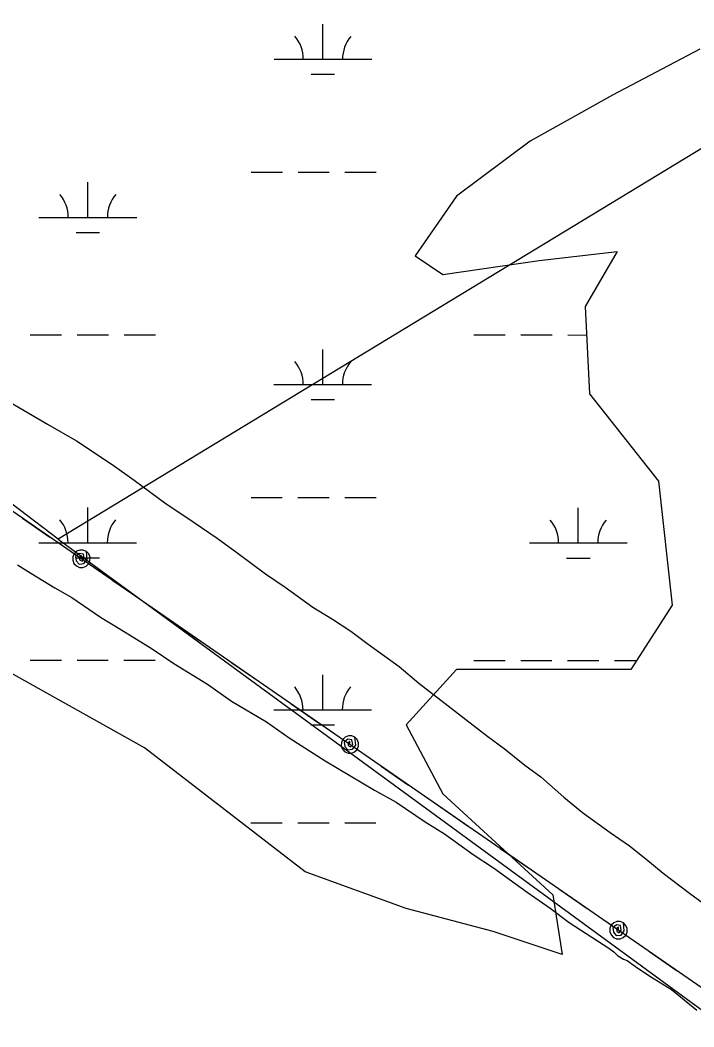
# Model space of a CAD drawing. Extents: x 3245246 to 3283090, y 806824 to 832173.
# Drawn here: x 3270421 to 3271110, y 821359 to 822389 of the extents above; entities that cross this region are included whole.
import ezdxf

# ---------------------------------------------------------------- set-up
doc = ezdxf.new("R2010")
doc.units = 0
for name, color, linetype in [('V-ROAD-CNTR', 7, 'Continuous'), ('V-SITE-VEGE', 7, 'Continuous'), ('V-TOPO-SHOR', 7, 'Continuous'), ('V-UTIL-LINE', 7, 'Continuous'), ('V-WETL-SWMP', 7, 'Continuous')]:
    doc.layers.add(name, color=color, linetype=linetype)

msp = doc.modelspace()

# ---------------------------------------------------------------- linework, layer by layer
at = {"layer": 'V-ROAD-CNTR'}
for points in [[(3268555, 824466.2), (3268928.1, 824288.4), (3269383.1, 824061.9), (3269668.7, 823890.1), (3270076.6, 823640.1), (3270419.3, 823451), (3270842, 823197.9), (3271162.2, 823029.4), (3271548.3, 822792.5), (3271898.4, 822578.4), (3272236.9, 822400.3), (3272509.8, 822239.3), (3272743.9, 822091.3), (3273013.6, 821941.1), (3273341, 821721.2), (3273731.8, 821490.1), (3274189.2, 821175), (3274593.6, 820901.2), (3274916.7, 820684.3), (3275373.2, 820360), (3275676.6, 820161), (3275802.4, 820045.1), (3275896.2, 819928), (3275965.2, 819818.6), (3276015.1, 819699.5), (3276044.4, 819586.7), (3276100.5, 819413), (3276190.9, 819208.3), (3276292.5, 819051.8), (3276415.5, 818926.3), (3276568.2, 818833.9), (3276716.2, 818768.8), (3276924.8, 818729), (3277119.9, 818725), (3277260.8, 818758.2)], [(3265843.1, 823432.9), (3265859, 823417.1), (3265884.4, 823393.5), (3265921.6, 823385.9), (3265988.6, 823351.1), (3266047.2, 823332.3), (3266110.9, 823317.7), (3266174.6, 823302.5), (3266237.9, 823256.1), (3266319, 823213.7), (3266446.2, 823144), (3266598.2, 823070.2), (3266698.3, 823024.2), (3266809.8, 822977.5), (3266902.8, 822954.7), (3266981.5, 822929.4), (3267047, 822922.9), (3267126.7, 822927), (3267196.8, 822934.5), (3267240.8, 822931.2), (3267315.5, 822929), (3267389.5, 822902.9), (3267472.5, 822855.3), (3267548.2, 822799.1), (3267673.2, 822703.2), (3267729.5, 822659.2), (3267800.8, 822580), (3267841.6, 822514.8), (3267890.4, 822443.6), (3267961.5, 822390.3), (3268026.2, 822347.9), (3268097.5, 822313.7), (3268226.8, 822221.5), (3268328.9, 822136.2), (3268438, 822030.2), (3268539.6, 821913.7), (3268611.4, 821855), (3268669.7, 821833), (3268741.6, 821835.2), (3268781, 821862.3), (3268824.2, 821916.6), (3268873.1, 822006.3), (3268932.5, 822098.1), (3268972.1, 822145.5), (3269019.4, 822162), (3269056, 822158.3), (3269086.7, 822138.7), (3269215.7, 821995.6), (3269467.1, 821682.5), (3269665, 821425.3), (3269890.2, 821132.3), (3269935.6, 821060.8), (3269937.8, 820947), (3269911.9, 820878.4), (3269882.4, 820803.4), (3269850.4, 820754.7), (3269820.8, 820702.9), (3269847.5, 820661.4), (3269995.3, 820504.9), (3270135.1, 820342.3), (3270215.8, 820249.2), (3270280.9, 820161.5), (3270409.8, 819983.2), (3270585.2, 819734.7), (3270723.1, 819531.2), (3270847.8, 819342.2), (3270941.2, 819194.9), (3271024.2, 819065), (3271103.7, 818956), (3271217.9, 818809.2), (3271322.1, 818665), (3271450.9, 818481.1), (3271547.8, 818329.9), (3271656.2, 818159), (3271778.9, 817965.4), (3271939, 817707.5), (3272036.6, 817466.5), (3272126.7, 817285.3), (3272211.9, 817051.1), (3272318, 816867.5), (3272429.4, 816683.2), (3272508.6, 816556.2), (3272571.6, 816398.7), (3272670.4, 816197), (3272779.9, 816022.9), (3272872.1, 815803.2), (3272964.7, 815556.6)]]:
    msp.add_spline(points, degree=3, dxfattribs=at)
at = {"layer": 'V-SITE-VEGE'}
for p, q in [((3270405.5, 822001.3), (3270449.2, 821975.7)), ((3270449.2, 821975.7), (3270478.7, 821958.6)), ((3270478.7, 821958.6), (3270515.3, 821934.3)), ((3270515.3, 821934.3), (3270537.7, 821918.5)), ((3270537.7, 821918.5), (3270570.7, 821894.2)), ((3270570.7, 821894.2), (3270590.8, 821880.8)), ((3270590.8, 821880.8), (3270622.7, 821858.9)), ((3270622.7, 821858.9), (3270642.7, 821844.3)), ((3270642.7, 821844.3), (3270672.2, 821822.5)), ((3270418.6, 821831.8), (3270432.1, 821823.1)), ((3270432.1, 821823.1), (3270456.7, 821808.1)), ((3270672.2, 821822.5), (3270692.2, 821809.1)), ((3270456.7, 821808.1), (3270473.9, 821798.2)), ((3270692.2, 821809.1), (3270720.5, 821788.5)), ((3270473.9, 821798.2), (3270503.4, 821778.3)), ((3270720.5, 821788.5), (3270740.6, 821776.3)), ((3270503.4, 821778.3), (3270524.3, 821765.8)), ((3270740.6, 821776.3), (3270759.5, 821764.1)), ((3270524.3, 821765.8), (3270556.3, 821745.9)), ((3270759.5, 821764.1), (3270777.2, 821750.7)), ((3270556.3, 821745.9), (3270578.5, 821731)), ((3270777.2, 821750.7), (3270809, 821727.7)), ((3270578.5, 821731), (3270612.9, 821709.8)), ((3270809, 821727.7), (3270829.1, 821710.7)), ((3270612.9, 821709.8), (3270637.5, 821692.4)), ((3270829.1, 821710.7), (3270899.8, 821656.1)), ((3270637.5, 821692.4), (3270673.2, 821671.2)), ((3270673.2, 821671.2), (3270696.5, 821655)), ((3270696.5, 821655), (3270733.4, 821631.4)), ((3270899.8, 821656.1), (3270916.3, 821644)), ((3270916.3, 821644), (3270937.5, 821627)), ((3270733.4, 821631.4), (3270745.7, 821623.9)), ((3270745.7, 821623.9), (3270783.8, 821601.5)), ((3270937.5, 821627), (3270954, 821614.9)), ((3270954, 821614.9), (3270977.5, 821594.3)), ((3270783.8, 821601.5), (3270806, 821589)), ((3270977.5, 821594.3), (3270996.4, 821578.5)), ((3270806, 821589), (3270835.5, 821569.1)), ((3270835.5, 821569.1), (3270855.2, 821556.7)), ((3270996.4, 821578.5), (3271024.7, 821557.9)), ((3270855.2, 821556.7), (3270884.7, 821535.6)), ((3271024.7, 821557.9), (3271044.7, 821544.5)), ((3271044.7, 821544.5), (3271061.2, 821531.2)), ((3270884.7, 821535.6), (3270905.6, 821521.9)), ((3271061.2, 821531.2), (3271078.9, 821516.6)), ((3270905.6, 821521.9), (3270940, 821497)), ((3271078.9, 821516.6), (3271106, 821496)), ((3270940, 821497), (3270963.4, 821480.8)), ((3271106, 821496), (3271163.8, 821453.5)), ((3270963.4, 821480.8), (3270983, 821465.9)), ((3270983, 821465.9), (3271023.6, 821439.8)), ((3271023.6, 821439.8), (3271028.5, 821436.1)), ((3271028.5, 821436.1), (3271032.2, 821432.3)), ((3271032.2, 821432.3), (3271038.4, 821428.6)), ((3271038.4, 821428.6), (3271042.1, 821427.3)), ((3271042.1, 821427.3), (3271050.7, 821421.1)), ((3271050.7, 821421.1), (3271065.4, 821411.2)), ((3271065.4, 821411.2), (3271087.6, 821397.5)), ((3271087.6, 821397.5), (3271113.4, 821376.4))]:
    msp.add_line(p, q, dxfattribs=at)
at = {"layer": 'V-TOPO-SHOR'}
for points in [[(3271821.2, 822684.3), (3270460.1, 821857.9), (3270340, 821949)], [(3270460.1, 821857.9), (3271250, 821280.6), (3271341.2, 821219.8)]]:
    msp.add_lwpolyline(points, dxfattribs=at)
at = {"layer": 'V-UTIL-LINE'}
for points in [[(3266788.2, 824386.1), (3268612.1, 823126.7), (3269526, 822506.7), (3269963.3, 822199.3), (3270404.7, 821892.7), (3271333.3, 821250.9), (3271806.3, 820946), (3272136.7, 820481.8), (3272808.5, 819584.8), (3273151.4, 819138.5), (3273399.7, 818596.6), (3274946.2, 816474.3)], [(3270423.7, 821879.5), (3270451.7, 821860.2)], [(3270483.8, 821838), (3270483.8, 821840.9), (3270481.9, 821839.6), (3270482, 821836.8), (3270484.5, 821835.4), (3270486.6, 821838.1), (3270485.9, 821842.7), (3270481.7, 821843.5), (3270477.9, 821840.4), (3270478.5, 821835.8), (3270481.6, 821832.6), (3270486.4, 821833), (3270489.8, 821837.3), (3270488.9, 821845.4), (3270485.7, 821846.8), (3270482.2, 821846.9), (3270478.9, 821845.6), (3270476.4, 821843.1), (3270475, 821839.9), (3270475, 821836.4), (3270476.2, 821833.1), (3270478.7, 821830.6), (3270481.9, 821829.2), (3270485.4, 821829.2), (3270488.7, 821830.4), (3270491.2, 821832.9), (3270492.6, 821836.1), (3270492.7, 821839.6), (3270491.4, 821842.9), (3270488.9, 821845.4)], [(3270515.9, 821815.8), (3270543.8, 821796.5)], [(3270576.8, 821773.8), (3270604.7, 821754.4)], [(3270637.6, 821731.7), (3270665.6, 821712.4)], [(3270698.5, 821689.6), (3270726.5, 821670.3)], [(3270758.6, 821648.1), (3270758.6, 821651), (3270756.7, 821649.7), (3270756.7, 821646.9), (3270759.3, 821645.5), (3270761.4, 821648.2), (3270760.6, 821652.9), (3270756.4, 821653.6), (3270752.7, 821650.5), (3270753.3, 821645.9), (3270756.3, 821642.7), (3270761.2, 821643.1), (3270764.5, 821647.4), (3270763.7, 821655.5), (3270760.5, 821656.9), (3270757, 821657), (3270753.7, 821655.7), (3270751.2, 821653.2), (3270749.8, 821650), (3270749.7, 821646.5), (3270751, 821643.2), (3270753.5, 821640.7), (3270756.7, 821639.3), (3270760.2, 821639.3), (3270763.4, 821640.6), (3270766, 821643), (3270767.4, 821646.2), (3270767.4, 821649.7), (3270766.1, 821653), (3270763.7, 821655.5)], [(3270790.6, 821625.9), (3270818.6, 821606.6)], [(3270851.5, 821583.9), (3270879.5, 821564.5)], [(3270912.4, 821541.8), (3270940.4, 821522.5)], [(3270973.3, 821499.7), (3271001.2, 821480.4)], [(3271033.3, 821458.2), (3271033.3, 821461.1), (3271031.4, 821459.8), (3271031.5, 821457), (3271034.1, 821455.6), (3271036.1, 821458.3), (3271035.4, 821463), (3271031.2, 821463.7), (3271027.5, 821460.6), (3271028.1, 821456), (3271031.1, 821452.8), (3271035.9, 821453.2), (3271039.3, 821457.5), (3271038.4, 821465.6), (3271035.2, 821467), (3271031.7, 821467.1), (3271028.4, 821465.8), (3271025.9, 821463.3), (3271024.5, 821460.1), (3271024.5, 821456.6), (3271025.8, 821453.3), (3271028.2, 821450.8), (3271031.4, 821449.4), (3271034.9, 821449.4), (3271038.2, 821450.7), (3271040.7, 821453.1), (3271042.1, 821456.3), (3271042.2, 821459.8), (3271040.9, 821463.1), (3271038.4, 821465.6)], [(3271065.4, 821436), (3271093.4, 821416.7)]]:
    msp.add_lwpolyline(points, dxfattribs=at)
at = {"layer": 'V-WETL-SWMP'}
for p, q in [((3270731, 822348.8), (3270731, 822384.8)), ((3270681, 822348.8), (3270781, 822348.8)), ((3270718.9, 822333.4), (3270742.9, 822333.4)), ((3270657.5, 822233.4), (3270689.5, 822233.4)), ((3270705.5, 822233.4), (3270737.5, 822233.4)), ((3270753.5, 822233.4), (3270785.5, 822233.3)), ((3270490.4, 822187), (3270490.4, 822223)), ((3270440.4, 822187.1), (3270540.4, 822187)), ((3270478.4, 822171.6), (3270502.4, 822171.6)), ((3270431.5, 822067), (3270463.5, 822067)), ((3270479.5, 822067), (3270511.5, 822067)), ((3270527.5, 822067), (3270559.5, 822066.9)), ((3270885.4, 822066.8), (3270917.4, 822066.8)), ((3270933.4, 822066.8), (3270965.4, 822066.8)), ((3270981.4, 822066.8), (3271000.6, 822066.7)), ((3270730.8, 822016.1), (3270730.8, 822052.1)), ((3270680.8, 822016.1), (3270780.8, 822016.1)), ((3270718.8, 822000.7), (3270742.8, 822000.7)), ((3270657.4, 821900.7), (3270689.4, 821900.7)), ((3270705.4, 821900.7), (3270737.4, 821900.7)), ((3270753.4, 821900.7), (3270785.4, 821900.7)), ((3270490.3, 821854.4), (3270490.3, 821890.4)), ((3270992.2, 821854.1), (3270992.2, 821890.1)), ((3270440.3, 821854.4), (3270540.3, 821854.3)), ((3270942.2, 821854.2), (3271042.2, 821854.1)), ((3270478.3, 821838.9), (3270502.3, 821838.9)), ((3270980.2, 821838.7), (3271004.2, 821838.7)), ((3270431.4, 821734.3), (3270463.4, 821734.3)), ((3270479.4, 821734.3), (3270511.4, 821734.3)), ((3270527.4, 821734.3), (3270559.4, 821734.3)), ((3270885.3, 821734.1), (3270917.3, 821734.1)), ((3270933.3, 821734.1), (3270965.3, 821734.1)), ((3270981.3, 821734.1), (3271013.3, 821734.1)), ((3271029.3, 821734.1), (3271052.1, 821734)), ((3270730.7, 821683.4), (3270730.7, 821719.4)), ((3270680.7, 821683.5), (3270780.7, 821683.4)), ((3270718.7, 821668), (3270742.7, 821668)), ((3270657.2, 821568), (3270689.2, 821568)), ((3270705.2, 821568), (3270737.2, 821568)), ((3270753.2, 821568), (3270785.2, 821568))]:
    msp.add_line(p, q, dxfattribs=at)
msp.add_lwpolyline([(3271116.5, 822359), (3271027.3, 822312), (3270942.8, 822265.1), (3270867.6, 822208.7), (3270825.4, 822147.6), (3270853.5, 822128.8), (3270952.1, 822142.9), (3271032, 822152.3), (3270999.1, 822095.9), (3271003.8, 822006.6), (3271074.2, 821917.3), (3271088.3, 821790.4), (3271046.1, 821724.6), (3270867.6, 821724.6), (3270816, 821668.2), (3270853.5, 821597.7), (3270966.2, 821494.3), (3270975.6, 821433.2), (3270905.2, 821456.7), (3270816, 821480.2), (3270712.7, 821517.8), (3270548.3, 821644.7), (3270229, 821823.3), (3269444.9, 822349.6)], dxfattribs=at)
for centre, start, end in [((3270675.7, 822349.3), 359.2032, 40.7468), ((3270786.2, 822349.2), 139.2032, 180.7468), ((3270435.2, 822187.5), 359.2032, 40.7468), ((3270545.7, 822187.5), 139.2032, 180.7468), ((3270675.6, 822016.6), 359.2032, 40.7468), ((3270786.1, 822016.6), 139.2032, 180.7468), ((3270435, 821854.9), 359.2032, 40.7468), ((3270545.5, 821854.8), 139.2032, 180.7468), ((3270936.9, 821854.6), 359.2032, 40.7468), ((3271047.4, 821854.6), 139.2032, 180.7468), ((3270675.4, 821683.9), 359.2032, 40.7468), ((3270785.9, 821683.9), 139.2032, 180.7468)]:
    msp.add_arc(centre, 35.2, start, end, dxfattribs=at)

doc.saveas('drawing.dxf')
